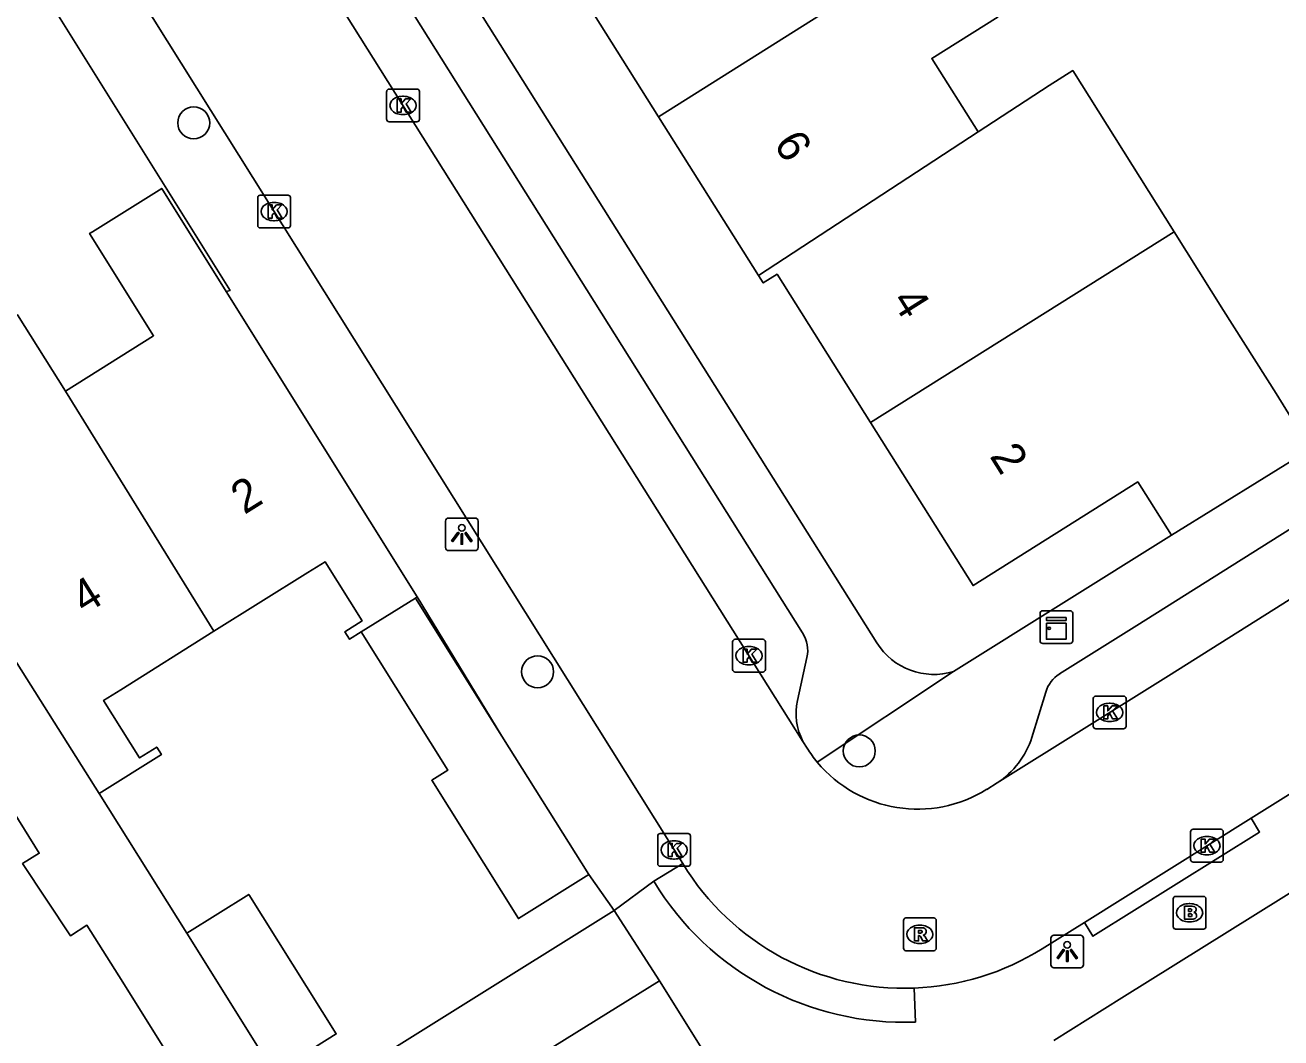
# Model space of a CAD drawing. Extents: x 157767 to 159171, y 387842 to 389425.
# Drawn here: x 158385.85 to 158424.24, y 388132.75 to 388163.71 of the extents above; entities that cross this region are included whole.
import ezdxf

# ---------------------------------------------------------------- set-up
doc = ezdxf.new("R2010")
doc.units = 0
for name, color, linetype in [('IMGEO_Boom', 7, 'Continuous'), ('IMGEO_Brandkraan', 7, 'Continuous'), ('IMGEO_Kast', 7, 'Continuous'), ('IMGEO_Kolk', 7, 'Continuous'), ('IMGEO_Lichtpunt', 7, 'Continuous'), ('IMGEO_Muur', 7, 'Continuous'), ('IMGEO_Pand', 7, 'Continuous'), ('IMGEO_Pand_nummerreeks', 7, 'Continuous'), ('IMGEO_Rijbaan_lokaal_open', 7, 'Continuous'), ('IMGEO_Rioolput', 7, 'Continuous'), ('IMGEO_Voetpad_open', 7, 'Continuous')]:
    doc.layers.add(name, color=color, linetype=linetype)

msp = doc.modelspace()

# ---------------------------------------------------------------- linework, layer by layer
at = {"layer": 'IMGEO_Boom'}
for centre in [(158391.008, 388160.718), (158401.52, 388143.939), (158411.354, 388141.518)]:
    msp.add_circle(centre, 0.489, dxfattribs=at)
at = {"layer": 'IMGEO_Brandkraan'}
for p, q in [((158421.023, 388137.07), (158421.875, 388137.07)), ((158420.948, 388136.144), (158420.948, 388136.996)), ((158421.436, 388136.85), (158421.461, 388136.85)), ((158421.949, 388136.996), (158421.949, 388136.144)), ((158421.459, 388136.29), (158421.434, 388136.29)), ((158421.875, 388136.07), (158421.023, 388136.07))]:
    msp.add_line(p, q, dxfattribs=at)
for points in [[(158421.023, 388137.07), (158421.875, 388137.07)], [(158420.948, 388136.144), (158420.948, 388136.996)], [(158421.296, 388136.77), (158421.296, 388136.37), (158421.509, 388136.37)], [(158421.527, 388136.77), (158421.296, 388136.77)], [(158421.475, 388136.689), (158421.421, 388136.689), (158421.421, 388136.613)], [(158421.949, 388136.996), (158421.949, 388136.144)], [(158421.421, 388136.613), (158421.474, 388136.613)], [(158421.483, 388136.537), (158421.421, 388136.537), (158421.421, 388136.456)], [(158421.421, 388136.456), (158421.483, 388136.456)], [(158421.875, 388136.07), (158421.023, 388136.07)]]:
    msp.add_lwpolyline(points, dxfattribs=at)
for centre, radius, start, end in [((158421.025, 388136.994), 0.0765, 91.552, 178.448), ((158421.025, 388136.994), 0.0765, 91.552, 178.448), ((158421.873, 388136.994), 0.0765, 1.552, 88.448), ((158421.873, 388136.994), 0.0765, 1.552, 88.448), ((158421.476, 388136.651), 0.0379, 267.8285, 90.9355), ((158421.531, 388136.625), 0.145, 59.4692, 91.5367), ((158421.556, 388136.672), 0.0922, 285.5137, 58.1501), ((158421.484, 388136.496), 0.0404, 269.8759, 90.5077), ((158421.515, 388136.621), 0.251, 268.6676, 293.5347), ((158421.561, 388136.48), 0.105, 301.3115, 78.989), ((158421.025, 388136.146), 0.0765, 181.552, 268.448), ((158421.025, 388136.146), 0.0765, 181.552, 268.448), ((158421.873, 388136.146), 0.0765, 271.552, 358.448), ((158421.873, 388136.146), 0.0765, 271.552, 358.448)]:
    msp.add_arc(centre, radius, start, end, dxfattribs=at)
for centre, major_axis, ratio, start_param, end_param in [((158421.435, 388136.57), (-0.387, 0.002), 0.722429, 4.712389, 7.853982), ((158421.46, 388136.57), (-0.39, 0.002), 0.717154, 1.570796, 4.712389)]:
    msp.add_ellipse(centre, major_axis=major_axis, ratio=ratio, start_param=start_param, end_param=end_param, dxfattribs=at)
at = {"layer": 'IMGEO_Kast'}
for p, q in [((158416.879, 388144.88), (158416.879, 388145.721)), ((158416.879, 388145.721), (158416.879, 388144.88)), ((158416.954, 388145.805), (158417.795, 388145.805)), ((158417.795, 388145.805), (158416.954, 388145.805)), ((158417.879, 388145.73), (158417.879, 388144.889)), ((158417.879, 388144.889), (158417.879, 388145.73)), ((158417.804, 388144.805), (158416.963, 388144.805)), ((158416.963, 388144.805), (158417.804, 388144.805))]:
    msp.add_line(p, q, dxfattribs=at)
for points in [[(158417.074, 388145.595), (158417.674, 388145.595), (158417.674, 388145.51), (158417.074, 388145.51), (158417.074, 388145.595)], [(158417.074, 388145.42), (158417.674, 388145.42), (158417.674, 388144.931), (158417.074, 388144.931), (158417.074, 388145.42)]]:
    msp.add_lwpolyline(points, dxfattribs=at)
msp.add_circle((158417.158, 388145.269), 0.0377, dxfattribs=at)
for centre, start, end in [((158416.957, 388145.727), 92.4484, 184.2845), ((158416.957, 388145.727), 92.4484, 184.2845), ((158417.801, 388145.727), 2.4484, 94.2845), ((158417.801, 388145.727), 2.4484, 94.2845), ((158416.957, 388144.883), 182.4484, 274.2845), ((158416.957, 388144.883), 182.4484, 274.2845), ((158417.801, 388144.883), 272.4484, 4.2845), ((158417.801, 388144.883), 272.4484, 4.2845)]:
    msp.add_arc(centre, 0.0779, start, end, dxfattribs=at)
at = {"layer": 'IMGEO_Kolk'}
for p, q in [((158396.906, 388160.826), (158396.906, 388161.678)), ((158396.981, 388161.752), (158397.833, 388161.752)), ((158397.907, 388161.678), (158397.907, 388160.826)), ((158397.394, 388161.532), (158397.419, 388161.532)), ((158397.417, 388160.972), (158397.392, 388160.972)), ((158397.833, 388160.752), (158396.981, 388160.752)), ((158392.965, 388157.583), (158392.965, 388158.435)), ((158393.04, 388158.509), (158393.892, 388158.509)), ((158393.453, 388158.289), (158393.478, 388158.289)), ((158393.966, 388158.435), (158393.966, 388157.583)), ((158393.892, 388157.509), (158393.04, 388157.509)), ((158393.476, 388157.729), (158393.451, 388157.729)), ((158407.481, 388144.005), (158407.481, 388144.857)), ((158407.556, 388144.931), (158408.408, 388144.931)), ((158407.969, 388144.711), (158407.994, 388144.711)), ((158408.482, 388144.857), (158408.482, 388144.005)), ((158407.992, 388144.151), (158407.967, 388144.151)), ((158408.408, 388143.931), (158407.556, 388143.931)), ((158418.58, 388143.195), (158419.432, 388143.195)), ((158418.505, 388142.269), (158418.505, 388143.121)), ((158418.993, 388142.975), (158419.018, 388142.975)), ((158419.506, 388143.121), (158419.506, 388142.269)), ((158419.016, 388142.415), (158418.991, 388142.415)), ((158419.432, 388142.195), (158418.58, 388142.195)), ((158405.267, 388138.992), (158406.119, 388138.992)), ((158421.479, 388138.196), (158421.479, 388139.048)), ((158421.554, 388139.122), (158422.406, 388139.122)), ((158422.48, 388139.048), (158422.48, 388138.196)), ((158405.192, 388138.066), (158405.192, 388138.918)), ((158405.68, 388138.772), (158405.705, 388138.772)), ((158406.193, 388138.918), (158406.193, 388138.066)), ((158421.967, 388138.902), (158421.992, 388138.902)), ((158405.703, 388138.212), (158405.678, 388138.212)), ((158421.99, 388138.342), (158421.965, 388138.342)), ((158406.119, 388137.992), (158405.267, 388137.992)), ((158422.406, 388138.122), (158421.554, 388138.122))]:
    msp.add_line(p, q, dxfattribs=at)
for points in [[(158396.906, 388160.826), (158396.906, 388161.678)], [(158396.981, 388161.752), (158397.833, 388161.752)], [(158397.907, 388161.678), (158397.907, 388160.826)], [(158397.227, 388161.452), (158397.35, 388161.452), (158397.35, 388161.301), (158397.48, 388161.452), (158397.644, 388161.452), (158397.498, 388161.301), (158397.651, 388161.052), (158397.499, 388161.052), (158397.414, 388161.216), (158397.35, 388161.149), (158397.35, 388161.052), (158397.227, 388161.052), (158397.227, 388161.452)], [(158397.833, 388160.752), (158396.981, 388160.752)], [(158392.965, 388157.583), (158392.965, 388158.435)], [(158393.04, 388158.509), (158393.892, 388158.509)], [(158393.286, 388158.209), (158393.409, 388158.209), (158393.409, 388158.058), (158393.539, 388158.209), (158393.703, 388158.209), (158393.557, 388158.058), (158393.71, 388157.809), (158393.558, 388157.809), (158393.473, 388157.973), (158393.409, 388157.906), (158393.409, 388157.809), (158393.286, 388157.809), (158393.286, 388158.209)], [(158393.966, 388158.435), (158393.966, 388157.583)], [(158393.892, 388157.509), (158393.04, 388157.509)], [(158407.481, 388144.005), (158407.481, 388144.857)], [(158407.556, 388144.931), (158408.408, 388144.931)], [(158408.482, 388144.857), (158408.482, 388144.005)], [(158407.802, 388144.631), (158407.925, 388144.631), (158407.925, 388144.48), (158408.055, 388144.631), (158408.219, 388144.631), (158408.073, 388144.48), (158408.226, 388144.231), (158408.074, 388144.231), (158407.989, 388144.395), (158407.925, 388144.328), (158407.925, 388144.231), (158407.802, 388144.231), (158407.802, 388144.631)], [(158408.408, 388143.931), (158407.556, 388143.931)], [(158418.58, 388143.195), (158419.432, 388143.195)], [(158418.505, 388142.269), (158418.505, 388143.121)], [(158418.826, 388142.895), (158418.949, 388142.895), (158418.949, 388142.744), (158419.079, 388142.895), (158419.243, 388142.895), (158419.097, 388142.744), (158419.25, 388142.495), (158419.098, 388142.495), (158419.013, 388142.659), (158418.949, 388142.592), (158418.949, 388142.495), (158418.826, 388142.495), (158418.826, 388142.895)], [(158419.506, 388143.121), (158419.506, 388142.269)], [(158419.432, 388142.195), (158418.58, 388142.195)], [(158405.267, 388138.992), (158406.119, 388138.992)], [(158421.479, 388138.196), (158421.479, 388139.048)], [(158421.554, 388139.122), (158422.406, 388139.122)], [(158422.48, 388139.048), (158422.48, 388138.196)], [(158405.192, 388138.066), (158405.192, 388138.918)], [(158405.513, 388138.692), (158405.636, 388138.692), (158405.636, 388138.541), (158405.766, 388138.692), (158405.93, 388138.692), (158405.784, 388138.541), (158405.937, 388138.292), (158405.785, 388138.292), (158405.7, 388138.456), (158405.636, 388138.389), (158405.636, 388138.292), (158405.513, 388138.292), (158405.513, 388138.692)], [(158406.193, 388138.918), (158406.193, 388138.066)], [(158421.8, 388138.822), (158421.923, 388138.822), (158421.923, 388138.671), (158422.053, 388138.822), (158422.217, 388138.822), (158422.071, 388138.671), (158422.224, 388138.422), (158422.072, 388138.422), (158421.987, 388138.586), (158421.923, 388138.519), (158421.923, 388138.422), (158421.8, 388138.422), (158421.8, 388138.822)], [(158406.119, 388137.992), (158405.267, 388137.992)], [(158422.406, 388138.122), (158421.554, 388138.122)]]:
    msp.add_lwpolyline(points, dxfattribs=at)
for centre, start, end in [((158396.983, 388161.676), 91.552, 178.448), ((158396.983, 388161.676), 91.552, 178.448), ((158397.831, 388161.676), 1.552, 88.448), ((158397.831, 388161.676), 1.552, 88.448), ((158396.983, 388160.828), 181.552, 268.448), ((158396.983, 388160.828), 181.552, 268.448), ((158397.831, 388160.828), 271.552, 358.448), ((158397.831, 388160.828), 271.552, 358.448), ((158393.042, 388158.433), 91.552, 178.448), ((158393.042, 388158.433), 91.552, 178.448), ((158393.89, 388158.433), 1.552, 88.448), ((158393.89, 388158.433), 1.552, 88.448), ((158393.042, 388157.585), 181.552, 268.448), ((158393.042, 388157.585), 181.552, 268.448), ((158393.89, 388157.585), 271.552, 358.448), ((158393.89, 388157.585), 271.552, 358.448), ((158407.558, 388144.855), 91.552, 178.448), ((158407.558, 388144.855), 91.552, 178.448), ((158408.406, 388144.855), 1.552, 88.448), ((158408.406, 388144.855), 1.552, 88.448), ((158407.558, 388144.007), 181.552, 268.448), ((158407.558, 388144.007), 181.552, 268.448), ((158408.406, 388144.007), 271.552, 358.448), ((158408.406, 388144.007), 271.552, 358.448), ((158418.582, 388143.119), 91.552, 178.448), ((158418.582, 388143.119), 91.552, 178.448), ((158419.43, 388143.119), 1.552, 88.448), ((158419.43, 388143.119), 1.552, 88.448), ((158418.582, 388142.271), 181.552, 268.448), ((158418.582, 388142.271), 181.552, 268.448), ((158419.43, 388142.271), 271.552, 358.448), ((158419.43, 388142.271), 271.552, 358.448), ((158405.269, 388138.916), 91.552, 178.448), ((158405.269, 388138.916), 91.552, 178.448), ((158406.117, 388138.916), 1.552, 88.448), ((158406.117, 388138.916), 1.552, 88.448), ((158421.556, 388139.046), 91.552, 178.448), ((158421.556, 388139.046), 91.552, 178.448), ((158422.404, 388139.046), 1.552, 88.448), ((158422.404, 388139.046), 1.552, 88.448), ((158421.556, 388138.198), 181.552, 268.448), ((158421.556, 388138.198), 181.552, 268.448), ((158422.404, 388138.198), 271.552, 358.448), ((158422.404, 388138.198), 271.552, 358.448), ((158405.269, 388138.068), 181.552, 268.448), ((158405.269, 388138.068), 181.552, 268.448), ((158406.117, 388138.068), 271.552, 358.448), ((158406.117, 388138.068), 271.552, 358.448)]:
    msp.add_arc(centre, 0.0765, start, end, dxfattribs=at)
for centre, major_axis, ratio, start_param, end_param in [((158397.393, 388161.252), (-0.387, 0.002), 0.722429, 4.712389, 7.853982), ((158397.418, 388161.252), (-0.39, 0.002), 0.717154, 1.570796, 4.712389), ((158393.452, 388158.009), (-0.387, 0.002), 0.722429, 4.712389, 7.853982), ((158393.477, 388158.009), (-0.39, 0.002), 0.717154, 1.570796, 4.712389), ((158407.968, 388144.431), (-0.387, 0.002), 0.722429, 4.712389, 7.853982), ((158407.993, 388144.431), (-0.39, 0.002), 0.717154, 1.570796, 4.712389), ((158418.992, 388142.695), (-0.387, 0.002), 0.722429, 4.712389, 7.853982), ((158419.017, 388142.695), (-0.39, 0.002), 0.717154, 1.570796, 4.712389), ((158405.679, 388138.492), (-0.387, 0.002), 0.722429, 4.712389, 7.853982), ((158405.704, 388138.492), (-0.39, 0.002), 0.717154, 1.570796, 4.712389), ((158421.966, 388138.622), (-0.387, 0.002), 0.722429, 4.712389, 7.853982), ((158421.991, 388138.622), (-0.39, 0.002), 0.717154, 1.570796, 4.712389)]:
    msp.add_ellipse(centre, major_axis=major_axis, ratio=ratio, start_param=start_param, end_param=end_param, dxfattribs=at)
at = {"layer": 'IMGEO_Lichtpunt'}
for p, q in [((158398.705, 388148.543), (158398.705, 388147.736)), ((158398.705, 388148.543), (158398.705, 388147.736)), ((158399.607, 388148.638), (158398.799, 388148.638)), ((158399.607, 388148.638), (158398.799, 388148.638)), ((158399.701, 388147.736), (158399.701, 388148.543)), ((158399.701, 388147.736), (158399.701, 388148.543)), ((158398.799, 388147.642), (158399.607, 388147.642)), ((158398.799, 388147.642), (158399.607, 388147.642)), ((158418.112, 388135.885), (158417.304, 388135.885)), ((158418.112, 388135.885), (158417.304, 388135.885)), ((158417.21, 388135.79), (158417.21, 388134.983)), ((158417.21, 388135.79), (158417.21, 388134.983)), ((158418.206, 388134.983), (158418.206, 388135.79)), ((158418.206, 388134.983), (158418.206, 388135.79)), ((158417.304, 388134.889), (158418.112, 388134.889)), ((158417.304, 388134.889), (158418.112, 388134.889))]:
    msp.add_line(p, q, dxfattribs=at)
for points in [[(158399.079, 388148.207), (158399.118, 388148.179), (158398.93, 388147.917), (158398.892, 388147.944), (158399.079, 388148.207)], [(158399.181, 388148.159), (158399.228, 388148.159), (158399.228, 388147.837), (158399.181, 388147.837), (158399.181, 388148.159)], [(158399.291, 388148.179), (158399.329, 388148.206), (158399.516, 388147.944), (158399.477, 388147.916), (158399.291, 388148.179)], [(158417.584, 388135.454), (158417.623, 388135.426), (158417.435, 388135.164), (158417.397, 388135.191), (158417.584, 388135.454)], [(158417.686, 388135.406), (158417.733, 388135.406), (158417.733, 388135.084), (158417.686, 388135.084), (158417.686, 388135.406)], [(158417.796, 388135.426), (158417.834, 388135.453), (158418.021, 388135.191), (158417.982, 388135.163), (158417.796, 388135.426)]]:
    msp.add_lwpolyline(points, dxfattribs=at)
for centre in [(158399.204, 388148.341), (158417.709, 388135.588)]:
    msp.add_circle(centre, 0.0994, dxfattribs=at)
for centre, start, end in [((158398.799, 388148.543), 90, 180), ((158398.799, 388148.543), 90, 180), ((158399.607, 388148.543), 0, 90), ((158399.607, 388148.543), 0, 90), ((158398.799, 388147.736), 180, 270), ((158398.799, 388147.736), 180, 270), ((158399.607, 388147.736), 270, 0), ((158399.607, 388147.736), 270, 360), ((158417.304, 388135.79), 90, 180), ((158417.304, 388135.79), 90, 180), ((158418.112, 388135.79), 0, 90), ((158418.112, 388135.79), 0, 90), ((158417.304, 388134.983), 180, 270), ((158417.304, 388134.983), 180, 270), ((158418.112, 388134.983), 270, 0), ((158418.112, 388134.983), 270, 360)]:
    msp.add_arc(centre, 0.0946, start, end, dxfattribs=at)
at = {"layer": 'IMGEO_Muur'}
msp.add_lwpolyline([(158400.431, 388141.967), (158397.843, 388146.23)], dxfattribs=at)
at = {"layer": 'IMGEO_Pand'}
for points in [[(158414.018, 388166.462), (158405.215, 388160.908)], [(158414.018, 388166.462), (158415.594, 388163.963), (158413.57, 388162.688), (158414.985, 388160.443)], [(158405.215, 388160.908), (158402.165, 388165.752)], [(158414.985, 388160.443), (158417.152, 388161.861), (158417.876, 388162.316), (158420.973, 388157.388)], [(158408.272, 388156.053), (158405.215, 388160.908)], [(158408.272, 388156.053), (158414.985, 388160.443)], [(158387.085, 388152.518), (158389.782, 388154.21), (158387.825, 388157.338), (158387.91, 388157.391), (158390.029, 388158.717), (158392.004, 388155.561)], [(158411.694, 388151.556), (158420.973, 388157.388)], [(158420.973, 388157.388), (158422.485, 388154.981), (158424.091, 388152.447), (158425.145, 388150.747)], [(158411.694, 388151.556), (158408.838, 388156.092), (158408.415, 388155.826), (158408.272, 388156.053)], [(158397.783, 388146.192), (158397.843, 388146.23), (158392.004, 388155.561)], [(158382.257, 388149.489), (158380.796, 388151.819), (158385.624, 388154.847), (158387.085, 388152.518)], [(158391.627, 388145.175), (158387.085, 388152.518)], [(158420.896, 388148.11), (158419.867, 388149.743), (158414.832, 388146.572), (158411.694, 388151.556)], [(158425.145, 388150.747), (158420.896, 388148.11)], [(158388.122, 388140.218), (158382.257, 388149.489)], [(158396.13, 388145.158), (158395.772, 388144.934), (158395.628, 388145.163), (158396.155, 388145.492), (158395.023, 388147.3), (158394.497, 388146.971), (158391.627, 388145.175)], [(158396.13, 388145.158), (158397.783, 388146.192)], [(158397.783, 388146.192), (158400.431, 388141.967), (158403.083, 388137.736)], [(158391.627, 388145.175), (158388.777, 388143.391), (158388.252, 388143.062), (158389.352, 388141.306), (158389.876, 388141.635), (158390.02, 388141.406), (158388.122, 388140.218)], [(158403.083, 388137.736), (158400.936, 388136.391), (158398.285, 388140.623), (158398.779, 388140.933), (158396.13, 388145.158)], [(158393.468, 388131.678), (158391.387, 388130.374), (158388.715, 388134.638), (158387.745, 388136.187), (158387.237, 388135.869), (158385.779, 388138.072), (158386.287, 388138.39), (158384.743, 388140.857), (158381.98, 388139.128)], [(158388.122, 388140.218), (158390.798, 388135.943)], [(158390.798, 388135.943), (158392.693, 388137.131), (158395.365, 388132.867), (158393.468, 388131.678)], [(158393.468, 388131.678), (158390.798, 388135.943)]]:
    msp.add_lwpolyline(points, dxfattribs=at)
at = {"layer": 'IMGEO_Rijbaan_lokaal_open'}
for points in [[(158392.543, 388169.023), (158393.332, 388167.732), (158409.631, 388141.809)], [(158392.004, 388155.561), (158392.121, 388155.599), (158384.722, 388167.431)], [(158388.233, 388166.369), (158389.772, 388163.907), (158405.958, 388138.072)], [(158443.74, 388158.109), (158434.623, 388152.514), (158420.801, 388143.816), (158415.565, 388140.539)], [(158427.943, 388142.35), (158423.33, 388139.464)], [(158409.631, 388141.809), (158409.761, 388141.602)], [(158415.253, 388140.344), (158415.565, 388140.539)], [(158418.236, 388136.278), (158423.33, 388139.464)], [(158405.069, 388137.532), (158405.958, 388138.072)], [(158403.861, 388136.639), (158403.083, 388137.736)], [(158405.069, 388137.532), (158403.861, 388136.639)], [(158418.236, 388136.278), (158416.944, 388135.47)], [(158396.831, 388129.266), (158405.248, 388134.492)], [(158405.248, 388134.492), (158407.357, 388131.121)]]:
    msp.add_lwpolyline(points, dxfattribs=at)
for centre, radius, start, end in [((158413.023, 388143.643), 3.848, 212.0345, 219.8762), ((158413.137, 388143.724), 3.987, 219.7126, 302.0483), ((158412.73, 388142.187), 7.924, 211.2812, 272.1878), ((158412.74, 388142.184), 7.922, 272.1178, 302.0506)]:
    msp.add_arc(centre, radius, start, end, dxfattribs=at)
at = {"layer": 'IMGEO_Rioolput'}
for p, q in [((158412.703, 388135.485), (158412.703, 388136.337)), ((158412.778, 388136.411), (158413.63, 388136.411)), ((158413.704, 388136.337), (158413.704, 388135.485)), ((158413.191, 388136.191), (158413.216, 388136.191)), ((158413.214, 388135.631), (158413.189, 388135.631)), ((158413.63, 388135.411), (158412.778, 388135.411))]:
    msp.add_line(p, q, dxfattribs=at)
for points in [[(158412.703, 388135.485), (158412.703, 388136.337)], [(158412.778, 388136.411), (158413.63, 388136.411)], [(158413.704, 388136.337), (158413.704, 388135.485)], [(158413.292, 388136.109), (158413.04, 388136.111), (158413.04, 388135.711)], [(158413.04, 388135.711), (158413.164, 388135.711), (158413.164, 388135.873), (158413.175, 388135.873)], [(158413.218, 388136.03), (158413.164, 388136.03), (158413.164, 388135.949)], [(158413.164, 388135.949), (158413.216, 388135.949)], [(158413.222, 388135.844), (158413.293, 388135.711), (158413.433, 388135.711), (158413.368, 388135.837)], [(158413.63, 388135.411), (158412.778, 388135.411)]]:
    msp.add_lwpolyline(points, dxfattribs=at)
for centre, radius, start, end in [((158412.78, 388136.335), 0.0765, 91.552, 178.448), ((158412.78, 388136.335), 0.0765, 91.552, 178.448), ((158413.628, 388136.335), 0.0765, 1.552, 88.448), ((158413.628, 388136.335), 0.0765, 1.552, 88.448), ((158413.174, 388135.82), 0.0533, 26.0293, 88.6989), ((158413.2, 388136.138), 0.19, 274.7715, 282.9687), ((158413.224, 388135.934), 0.0964, 77.0061, 93.1865), ((158413.238, 388135.991), 0.0378, 276.6634, 79.6772), ((158413.291, 388135.999), 0.109, 350.3612, 89.416), ((158413.289, 388135.999), 0.112, 277.5842, 350.9817), ((158413.273, 388135.784), 0.108, 29.5134, 73.7905), ((158412.78, 388135.487), 0.0765, 181.552, 268.448), ((158412.78, 388135.487), 0.0765, 181.552, 268.448), ((158413.628, 388135.487), 0.0765, 271.552, 358.448), ((158413.628, 388135.487), 0.0765, 271.552, 358.448)]:
    msp.add_arc(centre, radius, start, end, dxfattribs=at)
for centre, major_axis, ratio, start_param, end_param in [((158413.19, 388135.911), (-0.387, 0.002), 0.722429, 4.712389, 7.853982), ((158413.215, 388135.911), (-0.39, 0.002), 0.717154, 1.570796, 4.712389)]:
    msp.add_ellipse(centre, major_axis=major_axis, ratio=ratio, start_param=start_param, end_param=end_param, dxfattribs=at)
at = {"layer": 'IMGEO_Voetpad_open'}
for points in [[(158395.42, 388170.996), (158411.889, 388144.823)], [(158395.41, 388167.728), (158409.622, 388145.125)], [(158465.985, 388163.068), (158463.848, 388161.724), (158458.117, 388158.146), (158454.168, 388155.68), (158448.439, 388152.098), (158444.485, 388149.631), (158438.752, 388146.053), (158434.8, 388143.587), (158429.067, 388140.011), (158425.117, 388137.545), (158419.383, 388133.966), (158417.299, 388132.666)], [(158417.478, 388143.876), (158419.837, 388145.352), (158433.666, 388154.055), (158442.768, 388159.641)], [(158420.896, 388148.11), (158414.235, 388143.947)], [(158409.752, 388144.377), (158409.461, 388143.062)], [(158414.235, 388143.947), (158410.07, 388141.176)], [(158416.631, 388141.933), (158417.052, 388143.319)], [(158423.33, 388139.464), (158423.589, 388139.037), (158418.495, 388135.851), (158418.236, 388136.278)], [(158342.539, 388098.332), (158403.861, 388136.639)], [(158405.248, 388134.492), (158403.861, 388136.639)], [(158413.033, 388134.268), (158413.072, 388133.229)]]:
    msp.add_lwpolyline(points, dxfattribs=at)
for centre, radius, start, end in [((158408.779, 388144.593), 0.997, 347.4683, 32.2503), ((158413.633, 388145.914), 2.057, 212.029, 287.0196), ((158418.004, 388143.033), 0.994, 121.9334, 163.2482), ((158411.276, 388142.67), 1.857, 167.8196, 207.6332), ((158414.105, 388142.76), 2.658, 303.3179, 341.8714), ((158412.729, 388142.185), 8.963, 211.2758, 272.1928)]:
    msp.add_arc(centre, radius, start, end, dxfattribs=at)

# ---------------------------------------------------------------- texts
at = {"layer": 'IMGEO_Pand_nummerreeks'}
for s, rotation, p in [('6', 302.1971, (158408.716, 388160.078)), ('4', 302.1954, (158412.323, 388155.288)), ('2', 302.1954, (158415.319, 388150.53)), ('2', 32.0398, (158392.556, 388148.729)), ('4', 32.0426, (158387.675, 388145.674))]:
    msp.add_text(s, height=1, rotation=rotation, dxfattribs=at).set_placement(p)

doc.saveas('drawing.dxf')
